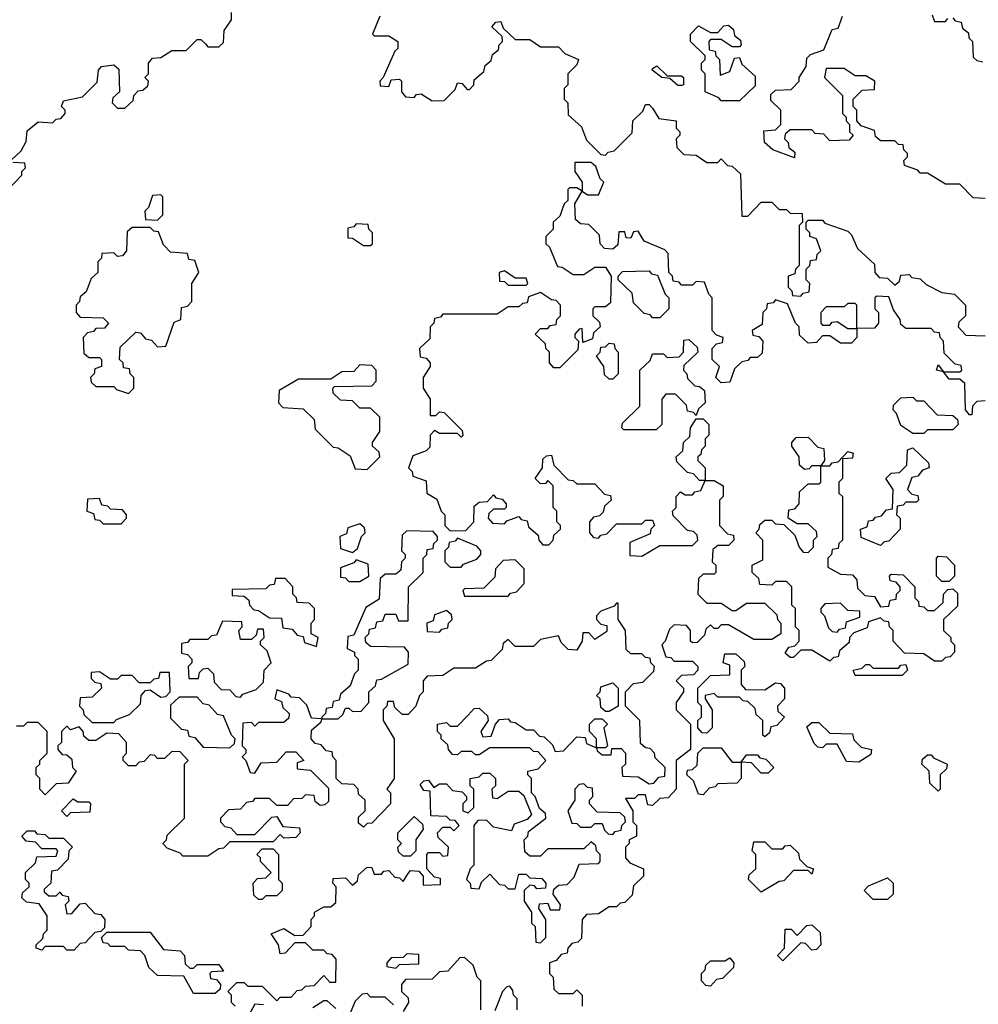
# Model space of a CAD drawing. Extents: x 2776963 to 2884430, y 684484 to 829250.
# Tile 261 of 287: x 2863424 to 2866076, y 816610 to 819335. Entities that reach past the tile are written whole.
import ezdxf

# ---------------------------------------------------------------- set-up
doc = ezdxf.new("R2010")
doc.units = 0

msp = doc.modelspace()

# ---------------------------------------------------------------- linework, layer by layer
at = {"layer": '0CON20XD'}
for points in [[(2863400, 818945), (2863428.3, 818971.7), (2863441.7, 818998.3), (2863445, 819027.5), (2863475, 819052.5), (2863515, 819050), (2863525, 819060), (2863538.3, 819061.7), (2863550, 819075), (2863550, 819085), (2863540, 819095), (2863545, 819110), (2863598.3, 819121.7), (2863638.3, 819161.7), (2863642.5, 819195), (2863650, 819205), (2863685, 819210), (2863698.3, 819198.3), (2863700, 819135), (2863681.7, 819118.3), (2863680, 819105), (2863695, 819090), (2863715, 819090), (2863738.3, 819111.7), (2863740, 819125), (2863751.7, 819138.3), (2863765, 819140), (2863778.3, 819151.7), (2863780, 819165), (2863770, 819175), (2863780, 819185), (2863780, 819215), (2863791.7, 819228.3), (2863815, 819230), (2863845, 819250), (2863885, 819250), (2863915, 819280), (2863925, 819280), (2863938.3, 819268.3), (2863945, 819260), (2863975, 819260), (2863988.3, 819271.7), (2863990, 819305), (2864010, 819335), (2864010, 819355)], [(2864420, 819345), (2864400, 819295), (2864405, 819290), (2864445, 819290), (2864470, 819275), (2864470, 819255), (2864461.7, 819248.3), (2864430, 819175), (2864420, 819165), (2864421.7, 819151.7), (2864445, 819150), (2864451.7, 819168.3), (2864475, 819170), (2864480, 819165), (2864480, 819135), (2864491.7, 819121.7), (2864515, 819120), (2864521.7, 819128.3), (2864535, 819130), (2864565, 819110), (2864598.3, 819111.7), (2864628.3, 819141.7), (2864635, 819160), (2864648.3, 819158.3), (2864661.7, 819141.7), (2864668.3, 819141.7), (2864680, 819155), (2864681.7, 819168.3), (2864708.3, 819191.7), (2864711.7, 819208.3), (2864728.3, 819221.7), (2864731.7, 819238.3), (2864748.3, 819251.7), (2864750, 819265), (2864760, 819275), (2864758.3, 819288.3), (2864730, 819315), (2864741.7, 819328.3), (2864755, 819330), (2864761.7, 819311.7), (2864795, 819280), (2864835, 819280), (2864865, 819260), (2864915, 819260), (2864931.7, 819241.7), (2864970, 819225), (2864965, 819210), (2864940, 819185), (2864940, 819155), (2864930, 819145), (2864930, 819115), (2864940, 819105), (2864941.7, 819071.7), (2864978.3, 819038.3), (2864991.7, 819001.7), (2865031.7, 818961.7), (2865045, 818960), (2865051.7, 818968.3), (2865068.3, 818971.7), (2865118.3, 819021.7), (2865120, 819055), (2865148.3, 819081.7), (2865155, 819100), (2865165, 819100), (2865175, 819090), (2865191.7, 819061.7), (2865240, 819055), (2865240, 819035), (2865250, 819025), (2865250, 819015), (2865240, 819005), (2865241.7, 818981.7)], [(2866095, 818840), (2866061.7, 818841.7), (2866025, 818880), (2865985, 818880), (2865935, 818910), (2865915, 818910), (2865908.3, 818918.3), (2865871.7, 818931.7), (2865870, 818945), (2865880, 818955), (2865880, 818965), (2865870, 818975), (2865868.3, 818988.3), (2865855, 818990), (2865845, 819000), (2865805, 819000), (2865791.7, 819011.7), (2865788.3, 819028.3), (2865751.7, 819041.7), (2865740, 819055), (2865740, 819085), (2865730, 819095), (2865730, 819115), (2865755, 819140), (2865788.3, 819141.7), (2865790, 819165), (2865765, 819180), (2865735, 819180), (2865705, 819200), (2865655, 819200), (2865650, 819175), (2865700, 819125), (2865700, 819075), (2865710, 819065), (2865710, 819055), (2865720, 819045), (2865720, 819025), (2865730, 819015), (2865718.3, 819001.7), (2865665, 819000), (2865648.3, 819018.3), (2865625, 819020), (2865615, 819030), (2865555, 819030), (2865541.7, 819018.3), (2865540, 819005), (2865550, 818995), (2865551.7, 818981.7), (2865568.3, 818968.3), (2865567.5, 818952.5), (2865507.5, 818975), (2865484, 818995), (2865482.5, 819027.5), (2865515, 819030), (2865530, 819045), (2865530, 819085), (2865501.7, 819111.7), (2865501.7, 819128.3), (2865515, 819140), (2865558.3, 819141.7), (2865580, 819165), (2865580, 819175), (2865600, 819205), (2865601.7, 819228.3), (2865611.7, 819238.3), (2865648.3, 819251.7), (2865671.7, 819308.3), (2865688.3, 819311.7), (2865700, 819345)], [(2865948.3, 819348.3), (2865955, 819330), (2865985, 819330), (2865991.7, 819338.3)], [(2866005, 819340), (2866011.7, 819331.7), (2866028.3, 819328.3), (2866031.7, 819311.7), (2866048.3, 819298.3), (2866050, 819285), (2866060, 819275), (2866061.7, 819231.7), (2866071.7, 819221.7), (2866088.3, 819218.3)], [(2865415, 819110), (2865365, 819110), (2865358.3, 819118.3), (2865320, 819135), (2865320, 819185), (2865310, 819195), (2865310, 819215), (2865320, 819225), (2865320, 819235), (2865280, 819275), (2865280, 819295), (2865301.7, 819318.3), (2865335, 819300), (2865355, 819300), (2865371.7, 819318.3), (2865385, 819320), (2865398.3, 819308.3), (2865401.7, 819291.7), (2865418.3, 819278.3), (2865420, 819265), (2865415, 819260), (2865395, 819260), (2865365, 819280), (2865335, 819280), (2865330, 819275), (2865331.7, 819251.7), (2865348.3, 819248.3), (2865350, 819235), (2865360, 819225), (2865361.7, 819181.7), (2865388.3, 819191.7), (2865401.7, 819228.3), (2865415, 819230), (2865421.7, 819211.7), (2865458.3, 819178.3), (2865458.3, 819151.7), (2865415, 819110)], [(2865255, 819152.5), (2865245, 819153.3), (2865222.5, 819172.5), (2865200, 819175), (2865173.3, 819195), (2865175, 819200), (2865187, 819207), (2865215, 819180), (2865255, 819180), (2865260, 819175), (2865260, 819155), (2865255, 819152.5)], [(2865241.7, 818981.7), (2865261.7, 818961.7), (2865295, 818960), (2865325, 818940), (2865355, 818940), (2865365, 818950), (2865381.7, 818931.7), (2865395, 818930), (2865418.3, 818908.3), (2865421.7, 818791.7), (2865438.3, 818791.7), (2865475, 818830), (2865505, 818830), (2865525, 818810), (2865545, 818810), (2865555, 818800), (2865588.3, 818798.3), (2865590, 818775), (2865580, 818765), (2865580, 818655), (2865570, 818645), (2865568.3, 818631.7), (2865550, 818625), (2865550, 818595), (2865560, 818585), (2865561.7, 818571.7), (2865585, 818570), (2865591.7, 818578.3), (2865608.3, 818581.7), (2865610, 818605), (2865600, 818615), (2865600, 818645), (2865610, 818655), (2865611.7, 818668.3), (2865628.3, 818671.7), (2865630, 818685), (2865640, 818695), (2865628.3, 818728.3), (2865610, 818735), (2865610, 818745), (2865600, 818755), (2865600, 818775), (2865605, 818780), (2865645, 818780), (2865651.7, 818771.7), (2865715, 818750), (2865725, 818740), (2865741.7, 818701.7), (2865788.3, 818658.3), (2865790, 818635), (2865801.7, 818621.7), (2865825, 818620), (2865845, 818600), (2865858.3, 818611.7), (2865861.7, 818628.3), (2865885, 818630), (2865891.7, 818621.7), (2865915, 818617.5), (2865931.7, 818601.7), (2865975, 818580), (2866010, 818575), (2866040, 818545), (2866040, 818515), (2866021.7, 818498.3), (2866020, 818485), (2866041.7, 818461.7), (2866095, 818460)], [(2863388.3, 818861.7), (2863430, 818905), (2863430, 818915), (2863440, 818925), (2863438.3, 818938.3), (2863405, 818940)], [(2865025, 818850), (2865040, 818885), (2865030, 818895), (2865018.3, 818928.3), (2865005, 818940), (2864960, 818940), (2864960, 818915), (2864980, 818885), (2864980, 818860), (2864995, 818850), (2865025, 818850)], [(2866095, 818280), (2866071.7, 818278.3), (2866060, 818265), (2866058.3, 818241.7), (2866051.7, 818241.7), (2866040, 818255), (2866038.3, 818328.3), (2866025, 818340), (2865995, 818340), (2865980, 818360), (2865960, 818365), (2865965, 818380), (2865980, 818360), (2866025, 818360), (2866030, 818365), (2866028.3, 818378.3), (2866011.7, 818381.7), (2865981.7, 818411.7), (2865980, 818445), (2865970, 818455), (2865968.3, 818468.3), (2865955, 818470), (2865945, 818480), (2865875, 818480), (2865861.7, 818491.7), (2865860, 818505), (2865841.7, 818531.7), (2865828.3, 818568.3), (2865795, 818570), (2865790, 818565), (2865790, 818535), (2865800, 818525), (2865800, 818495), (2865788.3, 818481.7), (2865740, 818480), (2865740, 818455), (2865725, 818440), (2865695, 818440), (2865665, 818460), (2865645, 818460), (2865628.3, 818441.7), (2865605, 818440), (2865581.7, 818461.7), (2865580, 818485), (2865570, 818495), (2865548.3, 818548.3), (2865515, 818560), (2865508.3, 818551.7), (2865491.7, 818548.3), (2865490, 818535), (2865480, 818525), (2865478.3, 818491.7), (2865450, 818475), (2865451.7, 818461.7), (2865468.3, 818458.3), (2865480, 818445), (2865478.3, 818411.7), (2865465, 818400), (2865445, 818400), (2865438.3, 818391.7), (2865421.7, 818388.3), (2865401.7, 818368.3), (2865388.3, 818331.7), (2865365, 818330), (2865350, 818345), (2865360, 818375), (2865340, 818395), (2865340, 818425), (2865351.7, 818438.3), (2865368.3, 818441.7), (2865370, 818455), (2865351.7, 818461.7), (2865340, 818475), (2865340, 818565), (2865330, 818575), (2865318.3, 818608.3), (2865295, 818610), (2865285, 818600), (2865255, 818600), (2865248.3, 818608.3), (2865231.7, 818611.7), (2865230, 818625), (2865220, 818635), (2865218.3, 818688.3), (2865208.3, 818698.3), (2865151.7, 818721.7), (2865135, 818750), (2865121.7, 818748.3), (2865115, 818730), (2865101.7, 818731.7), (2865098.3, 818748.3), (2865081.7, 818748.3), (2865078.3, 818711.7), (2865065, 818700), (2865041.7, 818701.7), (2865030, 818715), (2865028.3, 818738.3), (2864998.3, 818768.3), (2864975, 818770), (2864961.7, 818781.7), (2864960, 818825), (2864980, 818860), (2864965, 818870), (2864945, 818870), (2864940, 818865), (2864940, 818835), (2864930, 818825), (2864918.3, 818791.7), (2864900, 818775), (2864900, 818755), (2864880, 818735), (2864880, 818715), (2864890, 818705), (2864911.7, 818651.7), (2864925, 818650), (2864955, 818630), (2864985, 818630), (2865015, 818650), (2865045, 818650), (2865060, 818625), (2865058.3, 818551.7), (2865045, 818540), (2865015, 818540), (2865010, 818535), (2865010, 818515), (2865028.3, 818498.3), (2865030, 818485), (2865011.7, 818468.3), (2865008.3, 818451.7), (2864981.7, 818441.7), (2864980, 818480), (2864971.7, 818478.3), (2864960, 818465), (2864960, 818455), (2864970, 818445), (2864968.3, 818421.7), (2864918.3, 818371.7), (2864901.7, 818371.7), (2864890, 818385), (2864890, 818415), (2864880, 818425), (2864878.3, 818438.3), (2864850, 818465), (2864865, 818480), (2864885, 818480), (2864891.7, 818488.3), (2864908.3, 818491.7), (2864910, 818505), (2864920, 818515), (2864920, 818545), (2864908.3, 818558.3), (2864895, 818560), (2864865, 818580), (2864831.7, 818568.3), (2864828.3, 818551.7), (2864815, 818550), (2864805, 818540), (2864775, 818540), (2864745, 818520), (2864595, 818520), (2864588.3, 818511.7), (2864571.7, 818508.3), (2864570, 818495), (2864560, 818485), (2864558.3, 818451.7), (2864530, 818425), (2864531.7, 818401.7), (2864548.3, 818398.3), (2864560, 818385), (2864560, 818375), (2864540, 818345), (2864540, 818315), (2864560, 818285), (2864560, 818240), (2864575, 818240), (2864585, 818250), (2864598.3, 818248.3), (2864648.3, 818198.3), (2864650, 818185), (2864645, 818180), (2864635, 818190), (2864585, 818190), (2864571.7, 818198.3), (2864560, 818185), (2864558.3, 818151.7), (2864548.3, 818141.7), (2864511.7, 818128.3), (2864500, 818095), (2864510, 818085), (2864511.7, 818071.7), (2864548.3, 818058.3), (2864550, 818025), (2864578.3, 818008.3), (2864590, 817975), (2864600, 817965), (2864600, 817935), (2864615, 817920), (2864658.3, 817921.7), (2864680, 817945), (2864681.7, 817988.3), (2864695, 818000), (2864718.3, 818001.7), (2864735, 818020), (2864741.7, 818011.7), (2864758.3, 818008.3), (2864770, 817995), (2864770, 817985), (2864765, 817980), (2864735, 817980), (2864721.7, 817968.3), (2864720, 817955), (2864731.7, 817941.7), (2864765, 817940), (2864771.7, 817948.3), (2864805, 817960), (2864811.7, 817951.7), (2864828.3, 817948.3), (2864831.7, 817931.7), (2864858.3, 817908.3), (2864860, 817895), (2864871.7, 817881.7), (2864888.3, 817881.7), (2864900, 817895), (2864901.7, 817908.3), (2864920, 817925), (2864920, 817935), (2864910, 817945), (2864910, 817975), (2864900, 817985), (2864900, 818045), (2864885, 818060), (2864878.3, 818051.7), (2864865, 818050), (2864850, 818065), (2864870, 818095), (2864871.7, 818118.3), (2864881.7, 818128.3), (2864895, 818130), (2864901.7, 818101.7), (2864941.7, 818061.7), (2864955, 818060), (2864965, 818050), (2865015, 818050), (2865041.7, 818021.7), (2865058.3, 818018.3), (2865060, 818005), (2865041.7, 817988.3), (2865038.3, 817971.7), (2865028.3, 817961.7), (2865011.7, 817958.3), (2865000, 817945), (2865000, 817915), (2865011.7, 817901.7), (2865025, 817900), (2865031.7, 817908.3), (2865048.3, 817911.7), (2865075, 817940), (2865145, 817940), (2865155, 817950), (2865175, 817950), (2865180, 817935), (2865170, 817925), (2865168.3, 817911.7), (2865111.7, 817888.3), (2865111.7, 817851.7), (2865145, 817850), (2865195, 817880), (2865285, 817880), (2865300, 817895), (2865298.3, 817908.3), (2865288.3, 817918.3), (2865271.7, 817921.7), (2865231.7, 817961.7), (2865230, 817975), (2865240, 817985), (2865240, 818015), (2865251.7, 818028.3), (2865265, 818020), (2865285, 818020), (2865291.7, 818028.3), (2865308.3, 818031.7), (2865320, 818060), (2865305, 818060), (2865288.3, 818078.3), (2865271.7, 818081.7), (2865241.7, 818111.7), (2865240, 818125), (2865258.3, 818141.7), (2865260, 818165), (2865278.3, 818181.7), (2865280, 818205), (2865295, 818230), (2865315, 818230), (2865330, 818215), (2865330, 818185), (2865320, 818175), (2865320, 818155), (2865310, 818145), (2865308.3, 818131.7)], [(2863805, 818780), (2863820, 818795), (2863820, 818845), (2863815, 818850), (2863791.7, 818848.3), (2863780, 818815), (2863770, 818805), (2863771.7, 818781.7), (2863805, 818780)], [(2863725, 818300), (2863740, 818315), (2863740, 818345), (2863730, 818355), (2863728.3, 818368.3), (2863711.7, 818371.7), (2863710, 818385), (2863700, 818395), (2863701.7, 818428.3), (2863745, 818470), (2863758.3, 818468.3), (2863771.7, 818451.7), (2863788.3, 818448.3), (2863805, 818430), (2863828.3, 818431.7), (2863851.7, 818498.3), (2863870, 818505), (2863871.7, 818538.3), (2863888.3, 818541.7), (2863900, 818555), (2863900, 818605), (2863920, 818635), (2863908.3, 818668.3), (2863891.7, 818671.7), (2863888.3, 818688.3), (2863841.7, 818691.7), (2863821.7, 818711.7), (2863808.3, 818748.3), (2863795, 818750), (2863785, 818760), (2863735, 818760), (2863721.7, 818748.3), (2863720, 818695), (2863708.3, 818681.7), (2863695, 818680), (2863685, 818690), (2863651.7, 818688.3), (2863650, 818675), (2863640, 818665), (2863640, 818635), (2863621.7, 818618.3), (2863608.3, 818581.7), (2863591.7, 818568.3), (2863590, 818555), (2863580, 818545), (2863580, 818525), (2863591.7, 818511.7), (2863655, 818510), (2863670, 818495), (2863658.3, 818481.7), (2863635, 818480), (2863628.3, 818471.7), (2863611.7, 818468.3), (2863600, 818455), (2863601.7, 818411.7), (2863615, 818400), (2863645, 818400), (2863650, 818395), (2863650, 818375), (2863631.7, 818368.3), (2863630, 818355), (2863620, 818345), (2863621.7, 818331.7), (2863635, 818320), (2863685, 818320), (2863691.7, 818311.7), (2863725, 818300)], [(2864395, 818710), (2864400, 818715), (2864400, 818745), (2864390, 818755), (2864388.3, 818768.3), (2864355, 818770), (2864348.3, 818761.7), (2864331.7, 818758.3), (2864331.7, 818731.7), (2864345, 818730), (2864375, 818710), (2864395, 818710)], [(2864825, 818600), (2864830, 818605), (2864825, 818620), (2864795, 818620), (2864765, 818640), (2864750, 818635), (2864751.7, 818611.7), (2864765, 818610), (2864775, 818600), (2864825, 818600)], [(2865195, 818510), (2865175, 818510), (2865168.3, 818518.3), (2865151.7, 818521.7), (2865121.7, 818551.7), (2865118.3, 818578.3), (2865080, 818615), (2865080, 818625), (2865091.7, 818638.3), (2865165, 818640), (2865171.7, 818631.7), (2865188.3, 818628.3), (2865210, 818575), (2865220, 818565), (2865220, 818535), (2865195, 818510)], [(2865740, 818480), (2865740, 818545), (2865735, 818550), (2865715, 818550), (2865705, 818540), (2865655, 818540), (2865640, 818525), (2865640, 818495), (2865645, 818490), (2865665, 818490), (2865671.7, 818498.3), (2865685, 818500), (2865715, 818480), (2865735, 818480), (2865740, 818480)], [(2865065, 818340), (2865055, 818340), (2865041.7, 818351.7), (2865040, 818375), (2865020, 818405), (2865030, 818415), (2865031.7, 818428.3), (2865045, 818430), (2865055, 818440), (2865068.3, 818438.3), (2865070, 818425), (2865080, 818415), (2865080, 818355), (2865065, 818340)], [(2865185, 818200), (2865095, 818200), (2865090, 818205), (2865091.7, 818218.3), (2865140, 818265), (2865140, 818365), (2865168.3, 818391.7), (2865175, 818410), (2865205, 818410), (2865215, 818400), (2865248.3, 818401.7), (2865260, 818415), (2865261.7, 818448.3), (2865275, 818450), (2865298.3, 818428.3), (2865300, 818415), (2865261.7, 818378.3), (2865260, 818365), (2865270, 818355), (2865271.7, 818341.7), (2865291.7, 818321.7), (2865305, 818320), (2865318.3, 818308.3), (2865320, 818275), (2865301.7, 818258.3), (2865295, 818240), (2865288.3, 818248.3), (2865271.7, 818251.7), (2865268.3, 818268.3), (2865238.3, 818298.3), (2865211.7, 818298.3), (2865200, 818285), (2865200, 818215), (2865185, 818200)], [(2864385, 818090), (2864420, 818125), (2864418.3, 818138.3), (2864400, 818155), (2864400, 818165), (2864420, 818195), (2864420, 818235), (2864395, 818260), (2864365, 818260), (2864345, 818280), (2864311.7, 818281.7), (2864291.7, 818301.7), (2864290, 818315), (2864295, 818320), (2864398.3, 818321.7), (2864410, 818335), (2864410, 818365), (2864398.3, 818378.3), (2864365, 818380), (2864348.3, 818361.7), (2864315, 818360), (2864285, 818340), (2864195, 818340), (2864141.7, 818308.3), (2864140, 818275), (2864151.7, 818261.7), (2864208.3, 818258.3), (2864238.3, 818228.3), (2864241.7, 818201.7), (2864291.7, 818151.7), (2864305, 818150), (2864338.3, 818128.3), (2864351.7, 818091.7), (2864385, 818090)], [(2865925, 818190), (2865895, 818190), (2865861.7, 818211.7), (2865850, 818245), (2865840, 818255), (2865841.7, 818268.3), (2865861.7, 818288.3), (2865895, 818290), (2865905, 818280), (2865925, 818280), (2865961.7, 818241.7), (2866005, 818240), (2866018.3, 818228.3), (2866020, 818215), (2866005, 818200), (2865935, 818200), (2865925, 818190)], [(2865975, 817560), (2865955, 817560), (2865925, 817580), (2865871.7, 817581.7), (2865840, 817615), (2865840, 817645), (2865830, 817655), (2865828.3, 817668.3), (2865815, 817670), (2865805, 817680), (2865771.7, 817668.3), (2865768.3, 817651.7), (2865731.7, 817638.3), (2865720, 817625), (2865718.3, 817611.7), (2865691.7, 817588.3), (2865688.3, 817571.7), (2865675, 817570), (2865665, 817560), (2865615, 817590), (2865585, 817590), (2865565, 817570), (2865555, 817570), (2865541.7, 817581.7), (2865551.7, 817598.3), (2865568.3, 817601.7), (2865580, 817615), (2865580, 817645), (2865570, 817655), (2865570, 817705), (2865560, 817715), (2865560, 817765), (2865545, 817780), (2865515, 817780), (2865505, 817770), (2865471.7, 817771.7), (2865468.3, 817788.3), (2865450, 817805), (2865450, 817825), (2865480, 817840), (2865480, 817895), (2865460, 817915), (2865470, 817925), (2865471.7, 817938.3), (2865485, 817950), (2865505, 817950), (2865515, 817940), (2865538.3, 817938.3), (2865568.3, 817908.3), (2865580, 817875), (2865591.7, 817861.7), (2865605, 817860), (2865620, 817875), (2865620, 817895), (2865630, 817905), (2865628.3, 817918.3), (2865605, 817940), (2865575, 817940), (2865550, 817955), (2865551.7, 817978.3), (2865568.3, 817981.7), (2865580, 817995), (2865581.7, 818028.3), (2865605, 818050), (2865635, 818050), (2865640, 818055), (2865640, 818100), (2865615, 818100), (2865608.3, 818091.7), (2865595, 818090), (2865581.7, 818101.7), (2865580, 818125), (2865560, 818155), (2865560, 818165), (2865571.7, 818178.3), (2865605, 818180), (2865631.7, 818151.7), (2865648.3, 818148.3), (2865650, 818115), (2865640, 818100), (2865665, 818100), (2865671.7, 818108.3), (2865688.3, 818111.7), (2865715, 818140), (2865730, 818135), (2865728.3, 818121.7), (2865700, 818120), (2865700, 818065), (2865690, 818055), (2865690, 818025), (2865700, 818015), (2865700, 817895), (2865690, 817885), (2865688.3, 817871.7), (2865671.7, 817868.3), (2865670, 817855), (2865660, 817845), (2865660, 817820), (2865695, 817800), (2865728.3, 817798.3), (2865740, 817785), (2865741.7, 817761.7), (2865761.7, 817741.7), (2865788.3, 817738.3), (2865805, 817710), (2865828.3, 817711.7), (2865831.7, 817728.3), (2865848.3, 817731.7), (2865850, 817745), (2865860, 817755), (2865860, 817765), (2865848.3, 817778.3), (2865831.7, 817781.7), (2865830, 817795), (2865835, 817800), (2865868.3, 817798.3), (2865900, 817765), (2865900, 817735), (2865910, 817725), (2865911.7, 817711.7), (2865925, 817710), (2865935, 817700), (2865955, 817700), (2865978.3, 817721.7), (2865980, 817745), (2865991.7, 817758.3), (2866005, 817760), (2866018.3, 817748.3), (2866018.3, 817711.7), (2865980, 817675), (2865980, 817645), (2866000, 817625), (2866000, 817615), (2866010, 817605), (2866010, 817585), (2865998.3, 817571.7), (2865985, 817570), (2865975, 817560)], [(2865308.3, 818131.7), (2865300, 818125), (2865300, 818115), (2865320, 818095), (2865320, 818060), (2865345, 818060), (2865370, 818045), (2865370, 818015), (2865360, 818005), (2865360, 817935), (2865381.7, 817911.7), (2865398.3, 817908.3), (2865400, 817895), (2865385, 817880), (2865355, 817880), (2865341.7, 817868.3), (2865340, 817835), (2865350, 817825), (2865350, 817805), (2865345, 817800), (2865315, 817800), (2865301.7, 817788.3), (2865300, 817745), (2865325, 817720), (2865365, 817720), (2865395, 817700), (2865405, 817700), (2865435, 817720), (2865485, 817720), (2865518.3, 817688.3), (2865520, 817675), (2865530, 817665), (2865530, 817635), (2865505, 817620), (2865455, 817620), (2865385, 817660), (2865365, 817660), (2865355, 817650), (2865345, 817650), (2865335, 817660), (2865321.7, 817648.3), (2865318.3, 817631.7), (2865298.3, 817611.7), (2865285, 817610), (2865280, 817615), (2865280, 817645), (2865268.3, 817658.3), (2865235, 817660), (2865221.7, 817648.3), (2865210, 817615), (2865200, 817605), (2865211.7, 817571.7), (2865225, 817570), (2865235, 817560), (2865285, 817560), (2865300, 817545), (2865300, 817535), (2865288.3, 817521.7), (2865255, 817520), (2865240, 817505), (2865260, 817485), (2865260, 817475), (2865240, 817445), (2865240, 817425), (2865280, 817385), (2865280, 817315), (2865240, 817285), (2865240, 817205), (2865218.3, 817181.7), (2865195, 817180), (2865175, 817160), (2865161.7, 817161.7), (2865155, 817190), (2865135, 817190), (2865125, 817180), (2865100, 817180), (2865120, 817145), (2865120, 817115), (2865130, 817105), (2865130, 817075), (2865110, 817065), (2865110, 817055), (2865100, 817045), (2865100, 817015), (2865111.7, 817001.7), (2865150, 816985), (2865150, 816965), (2865121.7, 816938.3), (2865118.3, 816911.7), (2865098.3, 816891.7), (2865085, 816890), (2865075, 816880), (2865055, 816880), (2865025, 816860), (2864991.7, 816858.3), (2864980, 816845), (2864978.3, 816791.7), (2864968.3, 816781.7), (2864951.7, 816778.3), (2864940, 816765), (2864938.3, 816751.7), (2864921.7, 816748.3), (2864908.3, 816731.7), (2864890, 816725), (2864890, 816695), (2864900, 816685), (2864901.7, 816651.7), (2864915, 816640), (2864955, 816640), (2864965, 816650), (2864980, 816635), (2864980, 816605)], [(2865805, 817880), (2865751.7, 817901.7), (2865750, 817925), (2865768.3, 817931.7), (2865771.7, 817948.3), (2865785, 817950), (2865791.7, 817958.3), (2865808.3, 817961.7), (2865821.7, 817978.3), (2865838.3, 817981.7), (2865840, 818035), (2865820, 818065), (2865835, 818080), (2865858.3, 818081.7), (2865878.3, 818101.7), (2865880, 818145), (2865895, 818150), (2865938.3, 818108.3), (2865940, 818095), (2865921.7, 818088.3), (2865908.3, 818071.7), (2865891.7, 818068.3), (2865880, 818035), (2865891.7, 818021.7), (2865908.3, 818018.3), (2865910, 818005), (2865905, 818000), (2865875, 818000), (2865868.3, 817991.7), (2865851.7, 817988.3), (2865850, 817965), (2865860, 817955), (2865860, 817925), (2865828.3, 817891.7), (2865815, 817890), (2865805, 817880)], [(2863705, 817940), (2863720, 817955), (2863720, 817965), (2863708.3, 817978.3), (2863675, 817980), (2863668.3, 817988.3), (2863651.7, 817991.7), (2863645, 818010), (2863611.7, 818008.3), (2863610, 817975), (2863628.3, 817968.3), (2863631.7, 817951.7), (2863645, 817950), (2863655, 817940), (2863705, 817940)], [(2864345, 817860), (2864358.3, 817871.7), (2864370, 817905), (2864380, 817915), (2864378.3, 817928.3), (2864365, 817940), (2864331.7, 817928.3), (2864328.3, 817911.7), (2864310, 817905), (2864311.7, 817871.7), (2864345, 817860)], [(2864305, 817400), (2864318.3, 817411.7), (2864325, 817430), (2864335, 817430), (2864345, 817420), (2864368.3, 817421.7), (2864390, 817445), (2864390, 817475), (2864408.3, 817491.7), (2864411.7, 817508.3), (2864425, 817510), (2864498.3, 817551.7), (2864500, 817585), (2864488.3, 817598.3), (2864395, 817600), (2864381.7, 817611.7), (2864380, 817625), (2864390, 817635), (2864391.7, 817648.3), (2864408.3, 817651.7), (2864411.7, 817668.3), (2864428.3, 817671.7), (2864435, 817690), (2864465, 817690), (2864471.7, 817671.7), (2864498.3, 817671.7), (2864500, 817765), (2864540, 817805), (2864540, 817845), (2864550, 817855), (2864551.7, 817868.3), (2864568.3, 817871.7), (2864570, 817885), (2864580, 817895), (2864580, 817905), (2864568.3, 817918.3), (2864495, 817920), (2864481.7, 817908.3), (2864480, 817865), (2864490, 817855), (2864490, 817845), (2864480, 817835), (2864478.3, 817811.7), (2864465, 817800), (2864435, 817800), (2864421.7, 817788.3), (2864418.3, 817731.7), (2864381.7, 817708.3), (2864348.3, 817631.7), (2864331.7, 817628.3), (2864330, 817595), (2864350, 817585), (2864350, 817575), (2864360, 817565), (2864360, 817535), (2864350, 817525), (2864338.3, 817491.7), (2864311.7, 817468.3), (2864308.3, 817451.7), (2864291.7, 817448.3), (2864288.3, 817431.7), (2864271.7, 817428.3), (2864270, 817415), (2864260, 817405), (2864260, 817400), (2864305, 817400)], [(2864645, 817820), (2864651.7, 817828.3), (2864688.3, 817841.7), (2864700, 817855), (2864700, 817865), (2864688.3, 817878.3), (2864635, 817900), (2864628.3, 817891.7), (2864611.7, 817888.3), (2864610, 817875), (2864600, 817865), (2864600, 817835), (2864615, 817820), (2864645, 817820)], [(2864365, 817780), (2864390, 817795), (2864388.3, 817828.3), (2864355, 817840), (2864348.3, 817831.7), (2864311.7, 817818.3), (2864311.7, 817791.7), (2864325, 817790), (2864335, 817780), (2864365, 817780)], [(2864775, 817740), (2864781.7, 817748.3), (2864798.3, 817751.7), (2864820, 817775), (2864820, 817815), (2864795, 817840), (2864761.7, 817838.3), (2864740, 817815), (2864738.3, 817791.7), (2864708.3, 817761.7), (2864655, 817760), (2864650, 817755), (2864655, 817740), (2864775, 817740)], [(2865995, 817780), (2865975, 817780), (2865960, 817795), (2865960, 817845), (2865965, 817850), (2865988.3, 817848.3), (2866010, 817825), (2866010, 817795), (2865995, 817780)], [(2864245, 817600), (2864250, 817625), (2864230, 817635), (2864230, 817665), (2864240, 817675), (2864240, 817705), (2864225, 817720), (2864191.7, 817721.7), (2864190, 817735), (2864180, 817745), (2864180, 817765), (2864158.3, 817788.3), (2864131.7, 817788.3), (2864128.3, 817771.7), (2864115, 817770), (2864105, 817760), (2864011.7, 817758.3), (2864011.7, 817741.7), (2864045, 817740), (2864058.3, 817728.3), (2864060, 817715), (2864071.7, 817701.7), (2864085, 817700), (2864115, 817680), (2864148.3, 817678.3), (2864151.7, 817651.7), (2864178.3, 817648.3), (2864191.7, 817631.7), (2864208.3, 817628.3), (2864211.7, 817611.7), (2864245, 817600)], [(2864020, 816605), (2864010, 816615), (2864010, 816635), (2864000, 816645), (2864025, 816670), (2864045, 816670), (2864055, 816660), (2864095, 816660), (2864135, 816620), (2864145, 816630), (2864175, 816630), (2864191.7, 816648.3), (2864205, 816650), (2864215, 816660), (2864238.3, 816661.7), (2864265, 816690), (2864281.7, 816671.7), (2864298.3, 816671.7), (2864300, 816735), (2864288.3, 816748.3), (2864275, 816750), (2864265, 816760), (2864235, 816760), (2864215, 816780), (2864185, 816780), (2864158.3, 816751.7), (2864145, 816750), (2864140, 816775), (2864120, 816805), (2864155, 816820), (2864185, 816800), (2864208.3, 816801.7), (2864230, 816825), (2864230, 816845), (2864240, 816855), (2864240, 816865), (2864265, 816880), (2864285, 816880), (2864298.3, 816891.7), (2864300, 816935), (2864290, 816945), (2864291.7, 816958.3), (2864325, 816960), (2864345, 816940), (2864358.3, 816951.7), (2864361.7, 816968.3), (2864385, 816990), (2864398.3, 816988.3), (2864405, 816970), (2864425, 816970), (2864431.7, 816978.3), (2864445, 816980), (2864461.7, 816961.7), (2864475, 816960), (2864485, 816950), (2864498.3, 816971.7), (2864505, 816980), (2864528.3, 816978.3), (2864540, 816965), (2864540, 816940), (2864588.3, 816941.7), (2864588.3, 816958.3), (2864571.7, 816961.7), (2864550, 816985), (2864550, 817025), (2864555, 817030), (2864585, 817030), (2864595, 817020), (2864608.3, 817021.7), (2864610, 817045), (2864581.7, 817071.7), (2864580, 817085), (2864595, 817100), (2864615, 817100), (2864625, 817090), (2864640, 817105), (2864628.3, 817118.3), (2864615, 817120), (2864605, 817130), (2864561.7, 817131.7), (2864560, 817200), (2864541.7, 817201.7), (2864531.7, 817218.3), (2864541.7, 817228.3), (2864555, 817230), (2864570, 817210), (2864585, 817220), (2864605, 817220), (2864621.7, 817201.7), (2864648.3, 817198.3), (2864660, 817185), (2864660, 817175), (2864650, 817165), (2864650, 817145), (2864665, 817140), (2864680, 817155), (2864680, 817205), (2864670, 817215), (2864670, 817235), (2864695, 817240), (2864705, 817250), (2864725, 817250), (2864740, 817235), (2864740, 817215), (2864730, 817205), (2864731.7, 817181.7), (2864745, 817180), (2864775, 817200), (2864805, 817200), (2864818.3, 817188.3), (2864840, 817135), (2864828.3, 817121.7), (2864791.7, 817108.3), (2864785, 817090), (2864735, 817100), (2864715, 817120), (2864691.7, 817118.3), (2864680, 817105), (2864680, 816995), (2864670, 816985), (2864660, 816955), (2864670, 816945), (2864671.7, 816931.7), (2864695, 816930), (2864701.7, 816948.3), (2864725, 816970), (2864751.7, 816941.7), (2864765, 816940), (2864775, 816930), (2864795, 816930), (2864805, 816970), (2864825, 816970), (2864835, 816960), (2864868.3, 816958.3), (2864880, 816945), (2864878.3, 816931.7), (2864855, 816930), (2864848.3, 816938.3), (2864835, 816940), (2864820, 816925), (2864820, 816895), (2864840, 816865), (2864840, 816835), (2864850, 816825), (2864851.7, 816781.7), (2864865, 816780), (2864880, 816795), (2864880, 816845), (2864860, 816875), (2864861.7, 816888.3), (2864885, 816890), (2864891.7, 816871.7), (2864918.3, 816871.7), (2864920, 816885), (2864900, 816915), (2864901.7, 816928.3), (2864915, 816940), (2864938.3, 816941.7), (2864958.3, 816961.7), (2864971.7, 816998.3), (2865025, 817000), (2865030, 817005), (2865030, 817025), (2865020, 817035), (2865018.3, 817048.3), (2865005, 817060), (2864985, 817040), (2864885, 817040), (2864865, 817020), (2864835, 817020), (2864821.7, 817031.7), (2864820, 817065), (2864830, 817075), (2864831.7, 817088.3), (2864880, 817125), (2864878.3, 817138.3), (2864861.7, 817151.7), (2864850, 817185), (2864840, 817195), (2864840, 817235), (2864830, 817245), (2864830, 817255), (2864858.3, 817261.7), (2864880, 817285), (2864858.3, 817308.3), (2864845, 817310), (2864835, 817320), (2864725, 817320), (2864695, 817300), (2864685, 817300), (2864675, 817310), (2864645, 817310), (2864635, 817300), (2864621.7, 817301.7), (2864610, 817315), (2864608.3, 817328.3), (2864590, 817345), (2864590, 817355), (2864580, 817365), (2864580, 817385), (2864605, 817390), (2864615, 817380), (2864635, 817380), (2864665, 817410), (2864681.7, 817428.3), (2864695, 817430), (2864718.3, 817408.3), (2864720, 817395), (2864700, 817365), (2864705, 817350), (2864728.3, 817351.7), (2864740, 817385), (2864751.7, 817398.3), (2864775, 817400), (2864781.7, 817391.7), (2864795, 817390), (2864825, 817370), (2864845, 817370), (2864861.7, 817351.7), (2864875, 817350), (2864898.3, 817328.3), (2864905, 817310), (2864928.3, 817311.7), (2864965, 817350), (2864988.3, 817348.3), (2864991.7, 817331.7), (2865020, 817320), (2865020, 817345), (2865000, 817365), (2865000, 817385), (2865015, 817400), (2865035, 817400), (2865050, 817385), (2865040, 817375), (2865050, 817325), (2865045, 817320), (2865020, 817320), (2865021.7, 817311.7), (2865035, 817300), (2865060, 817300), (2865061.7, 817318.3), (2865088.3, 817318.3), (2865100, 817305), (2865100, 817275), (2865090, 817265), (2865091.7, 817241.7), (2865135, 817240), (2865165, 817220), (2865178.3, 817221.7), (2865191.7, 817238.3), (2865208.3, 817241.7), (2865210, 817265), (2865181.7, 817291.7), (2865180, 817305), (2865168.3, 817318.3), (2865155, 817320), (2865141.7, 817331.7), (2865140, 817395), (2865100, 817435), (2865100, 817475), (2865121.7, 817498.3), (2865148.3, 817501.7), (2865178.3, 817531.7), (2865180, 817545), (2865170, 817555), (2865168.3, 817568.3), (2865155, 817570), (2865145, 817580), (2865115, 817580), (2865101.7, 817591.7), (2865100, 817645), (2865080, 817675), (2865080, 817720), (2865075, 817720), (2865068.3, 817711.7), (2865031.7, 817698.3), (2865020, 817685), (2865020, 817675), (2865031.7, 817661.7), (2865048.3, 817658.3), (2865048.3, 817641.7), (2865015, 817620), (2864998.3, 817638.3), (2864981.7, 817638.3), (2864980, 817615), (2864965, 817590), (2864941.7, 817591.7), (2864921.7, 817611.7), (2864915, 817630), (2864865, 817620), (2864845, 817600), (2864795, 817600), (2864775, 817620), (2864761.7, 817608.3), (2864758.3, 817591.7), (2864728.3, 817561.7), (2864715, 817560), (2864685, 817540), (2864625, 817540), (2864595, 817520), (2864551.7, 817518.3), (2864540, 817505), (2864540, 817475), (2864530, 817465), (2864520, 817435), (2864498.3, 817411.7), (2864481.7, 817411.7), (2864461.7, 817431.7), (2864458.3, 817448.3), (2864441.7, 817448.3), (2864440, 817435), (2864430, 817425), (2864430, 817395), (2864460, 817345), (2864460, 817235), (2864440, 817205), (2864450, 817195), (2864450, 817165), (2864398.3, 817111.7), (2864385, 817110), (2864375, 817100), (2864361.7, 817111.7), (2864361.7, 817128.3), (2864380, 817145), (2864380, 817175), (2864361.7, 817191.7), (2864360, 817205), (2864348.3, 817218.3), (2864315, 817220)], [(2865685, 817640), (2865691.7, 817648.3), (2865708.3, 817651.7), (2865711.7, 817668.3), (2865748.3, 817681.7), (2865748.3, 817698.3), (2865715, 817700), (2865695, 817720), (2865651.7, 817718.3), (2865640, 817705), (2865640, 817695), (2865650, 817685), (2865661.7, 817651.7), (2865671.7, 817641.7), (2865685, 817640)], [(2864585, 817640), (2864591.7, 817648.3), (2864608.3, 817651.7), (2864610, 817665), (2864620, 817675), (2864618.3, 817688.3), (2864605, 817700), (2864571.7, 817688.3), (2864568.3, 817671.7), (2864550, 817665), (2864551.7, 817641.7), (2864585, 817640)], [(2864035, 817460), (2864041.7, 817468.3), (2864078.3, 817481.7), (2864098.3, 817501.7), (2864100, 817535), (2864120, 817555), (2864108.3, 817588.3), (2864090, 817605), (2864090, 817615), (2864100, 817625), (2864098.3, 817648.3), (2864081.7, 817648.3), (2864078.3, 817631.7), (2864065, 817620), (2864035, 817620), (2864030, 817645), (2864040, 817655), (2864038.3, 817668.3), (2863985, 817670), (2863968.3, 817631.7), (2863955, 817630), (2863945, 817620), (2863895, 817620), (2863888.3, 817611.7), (2863871.7, 817608.3), (2863871.7, 817581.7), (2863888.3, 817578.3), (2863900, 817565), (2863900, 817555), (2863890, 817545), (2863891.7, 817511.7), (2863918.3, 817511.7), (2863921.7, 817528.3), (2863931.7, 817538.3), (2863945, 817540), (2863960, 817525), (2863961.7, 817501.7), (2863981.7, 817481.7), (2864005, 817480), (2864021.7, 817461.7), (2864035, 817460)], [(2865485, 817350), (2865480, 817355), (2865480, 817395), (2865461.7, 817411.7), (2865458.3, 817428.3), (2865438.3, 817448.3), (2865425, 817450), (2865415, 817460), (2865355, 817460), (2865345, 817470), (2865320, 817465), (2865320, 817455), (2865340, 817425), (2865340, 817375), (2865325, 817360), (2865311.7, 817361.7), (2865300, 817375), (2865300, 817395), (2865310, 817405), (2865310, 817435), (2865300, 817445), (2865300, 817485), (2865335, 817520), (2865388.3, 817521.7), (2865388.3, 817548.3), (2865370, 817555), (2865375, 817580), (2865405, 817580), (2865428.3, 817558.3), (2865430, 817545), (2865420, 817535), (2865420, 817495), (2865431.7, 817481.7), (2865485, 817480), (2865515, 817500), (2865528.3, 817498.3), (2865540, 817485), (2865540, 817455), (2865520, 817435), (2865521.7, 817421.7), (2865540, 817405), (2865518.3, 817381.7), (2865501.7, 817378.3), (2865498.3, 817361.7), (2865485, 817350)], [(2863685, 817390), (2863691.7, 817398.3), (2863728.3, 817411.7), (2863758.3, 817441.7), (2863760, 817465), (2863771.7, 817478.3), (2863785, 817480), (2863815, 817460), (2863828.3, 817461.7), (2863840, 817475), (2863838.3, 817528.3), (2863811.7, 817528.3), (2863808.3, 817511.7), (2863795, 817510), (2863785, 817500), (2863755, 817500), (2863735, 817520), (2863705, 817520), (2863695, 817510), (2863675, 817510), (2863645, 817530), (2863621.7, 817528.3), (2863621.7, 817511.7), (2863631.7, 817501.7), (2863648.3, 817498.3), (2863650, 817485), (2863625, 817460), (2863591.7, 817458.3), (2863590, 817435), (2863600, 817425), (2863601.7, 817411.7), (2863625, 817390), (2863685, 817390)], [(2865865, 817520), (2865735, 817520), (2865730, 817535), (2865755, 817540), (2865765, 817550), (2865775, 817550), (2865785, 817540), (2865855, 817540), (2865861.7, 817548.3), (2865875, 817550), (2865880, 817535), (2865865, 817520)], [(2865055, 817420), (2865045, 817420), (2865031.7, 817431.7), (2865030, 817455), (2865020, 817465), (2865030, 817475), (2865031.7, 817488.3), (2865065, 817500), (2865080, 817485), (2865080, 817435), (2865055, 817420)], [(2864315, 817220), (2864300, 817235), (2864300, 817285), (2864290, 817295), (2864288.3, 817308.3), (2864271.7, 817311.7), (2864258.3, 817328.3), (2864241.7, 817331.7), (2864230, 817345), (2864231.7, 817368.3), (2864258.3, 817391.7), (2864260, 817400), (2864231.7, 817401.7), (2864218.3, 817438.3), (2864198.3, 817458.3), (2864175, 817460), (2864168.3, 817468.3), (2864135, 817480), (2864130, 817455), (2864148.3, 817448.3), (2864151.7, 817431.7), (2864170, 817415), (2864168.3, 817401.7), (2864155, 817390), (2864085, 817390), (2864075, 817380), (2864065, 817390), (2864041.7, 817388.3), (2864040, 817325), (2864050, 817315), (2864050, 817305), (2864040, 817295), (2864050, 817285), (2864061.7, 817251.7), (2864075, 817250), (2864091.7, 817278.3), (2864135, 817280), (2864161.7, 817308.3), (2864188.3, 817308.3), (2864210, 817285), (2864191.7, 817278.3), (2864191.7, 817261.7), (2864228.3, 817258.3), (2864278.3, 817208.3), (2864278.3, 817171.7), (2864268.3, 817161.7), (2864255, 817160), (2864241.7, 817171.7), (2864238.3, 817188.3), (2864215, 817190), (2864205, 817180), (2864181.7, 817178.3), (2864165, 817160), (2864135, 817160), (2864115, 817180), (2864075, 817180), (2864068.3, 817171.7), (2864051.7, 817168.3), (2864035, 817150), (2864001.7, 817148.3), (2863980, 817125), (2863980, 817115), (2863991.7, 817101.7), (2864008.3, 817098.3), (2864025, 817080), (2864075, 817080), (2864121.7, 817128.3), (2864135, 817130), (2864151.7, 817101.7), (2864198.3, 817098.3), (2864200, 817085), (2864188.3, 817071.7), (2864155, 817070), (2864145, 817080), (2864125, 817060), (2864005, 817060), (2863988.3, 817041.7), (2863975, 817040), (2863945, 817020), (2863875, 817020), (2863868.3, 817028.3), (2863831.7, 817041.7), (2863820, 817055), (2863830, 817065), (2863831.7, 817078.3), (2863880, 817125), (2863880, 817275), (2863890, 817285), (2863868.3, 817308.3), (2863845, 817310), (2863825, 817290), (2863805, 817290), (2863798.3, 817298.3), (2863785, 817300), (2863768.3, 817281.7), (2863755, 817280), (2863745, 817270), (2863725, 817270), (2863710, 817285), (2863710, 817295), (2863720, 817305), (2863720, 817335), (2863698.3, 817358.3), (2863665, 817360), (2863635, 817340), (2863615, 817340), (2863601.7, 817351.7), (2863600, 817365), (2863588.3, 817378.3), (2863565, 817370), (2863555, 817380), (2863540, 817365), (2863540, 817335), (2863530, 817325), (2863530, 817315), (2863541.7, 817301.7), (2863555, 817300), (2863568.3, 817288.3), (2863570, 817265), (2863580, 817255), (2863558.3, 817221.7), (2863525, 817220), (2863495, 817190), (2863480, 817205), (2863480, 817235), (2863470, 817245), (2863470, 817265), (2863480, 817275), (2863480, 817285), (2863500, 817305), (2863500, 817365), (2863475, 817390), (2863445, 817390), (2863435, 817380), (2863415, 817380)], [(2864005, 817320), (2864018.3, 817331.7), (2864020, 817345), (2864010, 817355), (2863988.3, 817408.3), (2863971.7, 817411.7), (2863948.3, 817438.3), (2863931.7, 817441.7), (2863915, 817460), (2863865, 817460), (2863841.7, 817438.3), (2863841.7, 817401.7), (2863871.7, 817371.7), (2863888.3, 817368.3), (2863891.7, 817351.7), (2863908.3, 817348.3), (2863931.7, 817321.7), (2864005, 817320)], [(2865745, 817280), (2865711.7, 817281.7), (2865685, 817330), (2865655, 817330), (2865645, 817320), (2865631.7, 817321.7), (2865621.7, 817331.7), (2865601.7, 817378.3), (2865615, 817390), (2865635, 817390), (2865665, 817360), (2865728.3, 817358.3), (2865731.7, 817341.7), (2865751.7, 817321.7), (2865780, 817315), (2865778.3, 817301.7), (2865745, 817280)], [(2865315, 817190), (2865301.7, 817191.7), (2865288.3, 817228.3), (2865270, 817245), (2865271.7, 817258.3), (2865285, 817260), (2865298.3, 817271.7), (2865300, 817305), (2865315, 817320), (2865365, 817320), (2865395, 817280), (2865420, 817280), (2865435, 817300), (2865465, 817300), (2865471.7, 817291.7), (2865488.3, 817288.3), (2865510, 817265), (2865495, 817250), (2865475, 817250), (2865448.3, 817278.3), (2865420, 817280), (2865420, 817235), (2865408.3, 817221.7), (2865355, 817220), (2865348.3, 817211.7), (2865331.7, 817208.3), (2865315, 817190)], [(2865965, 817200), (2865941.7, 817221.7), (2865940, 817255), (2865920, 817275), (2865921.7, 817288.3), (2865935, 817300), (2865945, 817300), (2865951.7, 817291.7), (2865990, 817275), (2865988.3, 817261.7), (2865970, 817245), (2865970, 817205), (2865965, 817200)], [(2865065, 817080), (2865071.7, 817088.3), (2865088.3, 817091.7), (2865090, 817105), (2865100, 817115), (2865098.3, 817128.3), (2865085, 817140), (2865021.7, 817141.7), (2865000, 817165), (2865000, 817175), (2865010, 817185), (2865008.3, 817208.3), (2864995, 817210), (2864985, 817220), (2864971.7, 817218.3), (2864960, 817205), (2864960, 817175), (2864940, 817145), (2864951.7, 817111.7), (2864965, 817110), (2864975, 817100), (2865005, 817100), (2865015, 817110), (2865035, 817110), (2865041.7, 817091.7), (2865051.7, 817081.7), (2865065, 817080)], [(2863555, 817130), (2863540, 817145), (2863571.7, 817178.3), (2863585, 817170), (2863615, 817170), (2863620, 817165), (2863618.3, 817141.7), (2863565, 817140), (2863555, 817130)], [(2864505, 817020), (2864485, 817020), (2864471.7, 817031.7), (2864470, 817045), (2864480, 817055), (2864470, 817065), (2864470, 817085), (2864515, 817130), (2864538.3, 817108.3), (2864540, 817095), (2864520, 817065), (2864520, 817035), (2864505, 817020)], [(2863575, 816760), (2863555, 816760), (2863545, 816770), (2863495, 816770), (2863485, 816760), (2863470, 816765), (2863470, 816775), (2863488.3, 816791.7), (2863490, 816805), (2863500, 816815), (2863500, 816855), (2863478.3, 816888.3), (2863443, 816893), (2863430, 816905), (2863431.7, 816918.3), (2863450, 816935), (2863450, 816945), (2863440, 816955), (2863440, 816975), (2863468.3, 817001.7), (2863471.7, 817018.3), (2863525, 817020), (2863530, 817035), (2863525, 817040), (2863485, 817040), (2863468.3, 817058.3), (2863441.7, 817061.7), (2863430, 817075), (2863445, 817090), (2863465, 817090), (2863471.7, 817081.7), (2863495, 817080), (2863505, 817070), (2863545, 817070), (2863570, 817045), (2863560, 817035), (2863558.3, 817011.7), (2863528.3, 816981.7), (2863511.7, 816978.3), (2863510, 816945), (2863491.7, 816928.3), (2863491.7, 816921.7), (2863505, 816910), (2863525, 816910), (2863535, 816920), (2863541.7, 816911.7), (2863558.3, 816908.3), (2863560, 816895), (2863550, 816885), (2863555, 816860), (2863568.3, 816861.7), (2863591.7, 816888.3), (2863605, 816890), (2863631.7, 816861.7), (2863648.3, 816858.3), (2863660, 816845), (2863658.3, 816821.7), (2863648.3, 816811.7), (2863631.7, 816808.3), (2863605, 816780), (2863591.7, 816778.3), (2863575, 816760)], [(2864095, 816900), (2864085, 816900), (2864071.7, 816911.7), (2864070, 816945), (2864081.7, 816958.3), (2864105, 816960), (2864120, 816975), (2864090, 817005), (2864090, 817015), (2864080, 817025), (2864095, 817040), (2864125, 817040), (2864140, 817025), (2864140, 816955), (2864150, 816945), (2864150, 816925), (2864135, 816910), (2864105, 816910), (2864095, 816900)], [(2865475, 816920), (2865440, 816955), (2865441.7, 816968.3), (2865460, 816985), (2865460, 817025), (2865450, 817035), (2865455, 817060), (2865485, 817060), (2865505, 817040), (2865535, 817040), (2865541.7, 817048.3), (2865555, 817050), (2865578.3, 817028.3), (2865581.7, 817011.7), (2865601.7, 816991.7), (2865620, 816985), (2865615, 816970), (2865605, 816980), (2865565, 816980), (2865538.3, 816951.7), (2865525, 816950), (2865475, 816920)], [(2865825, 816900), (2865785, 816900), (2865760, 816925), (2865771.7, 816938.3), (2865825, 816960), (2865840, 816945), (2865840, 816915), (2865825, 816900)], [(2865535, 816730), (2865520, 816745), (2865540, 816765), (2865541.7, 816818.3), (2865558.3, 816818.3), (2865575, 816800), (2865601.7, 816828.3), (2865615, 816830), (2865638.3, 816808.3), (2865640, 816775), (2865628.3, 816761.7), (2865615, 816760), (2865598.3, 816778.3), (2865585, 816780), (2865535, 816730)], [(2863965, 816640), (2863905, 816640), (2863878.3, 816688.3), (2863805, 816690), (2863781.7, 816711.7), (2863770, 816745), (2863758.3, 816758.3), (2863725, 816760), (2863715, 816770), (2863675, 816770), (2863668.3, 816778.3), (2863655, 816780), (2863650, 816795), (2863665, 816810), (2863785, 816810), (2863821.7, 816761.7), (2863868.3, 816758.3), (2863880, 816745), (2863881.7, 816721.7), (2863895, 816710), (2863905, 816710), (2863915, 816720), (2863975, 816720), (2863988.3, 816701.7), (2863955, 816700), (2863950, 816695), (2863951.7, 816681.7), (2863968.3, 816678.3), (2863980, 816665), (2863978.3, 816651.7), (2863965, 816640)], [(2864465, 816710), (2864475, 816720), (2864528.3, 816721.7), (2864528.3, 816748.3), (2864495, 816750), (2864485, 816740), (2864451.7, 816738.3), (2864440, 816725), (2864440, 816715), (2864465, 816710)], [(2864700, 816595), (2864700, 816675), (2864690, 816685), (2864678.3, 816718.3), (2864655, 816740), (2864641.7, 816738.3), (2864608.3, 816701.7), (2864585, 816700), (2864565, 816680), (2864491.7, 816678.3), (2864480, 816665), (2864480, 816645), (2864498.3, 816628.3), (2864500, 816615), (2864485, 816590)], [(2865335, 816660), (2865321.7, 816661.7), (2865310, 816675), (2865310, 816695), (2865320, 816705), (2865321.7, 816718.3), (2865335, 816730), (2865375, 816730), (2865388.3, 816738.3), (2865400, 816725), (2865398.3, 816711.7), (2865368.3, 816681.7), (2865351.7, 816678.3), (2865335, 816660)], [(2864800, 816595), (2864800, 816625), (2864790, 816635), (2864788.3, 816648.3), (2864780, 816660), (2864771.7, 816658.3), (2864760, 816645), (2864738.3, 816591.7)], [(2864458.3, 816608.3), (2864435, 816630), (2864395, 816630), (2864385, 816640), (2864371.7, 816638.3), (2864351.7, 816618.3), (2864328.3, 816561.7)], [(2864098.3, 816608.3), (2864075, 816610), (2864048.3, 816561.7)], [(2864298.3, 816598.3), (2864275, 816620), (2864265, 816620), (2864235, 816600)]]:
    msp.add_lwpolyline(points, dxfattribs=at)

doc.saveas('drawing.dxf')
